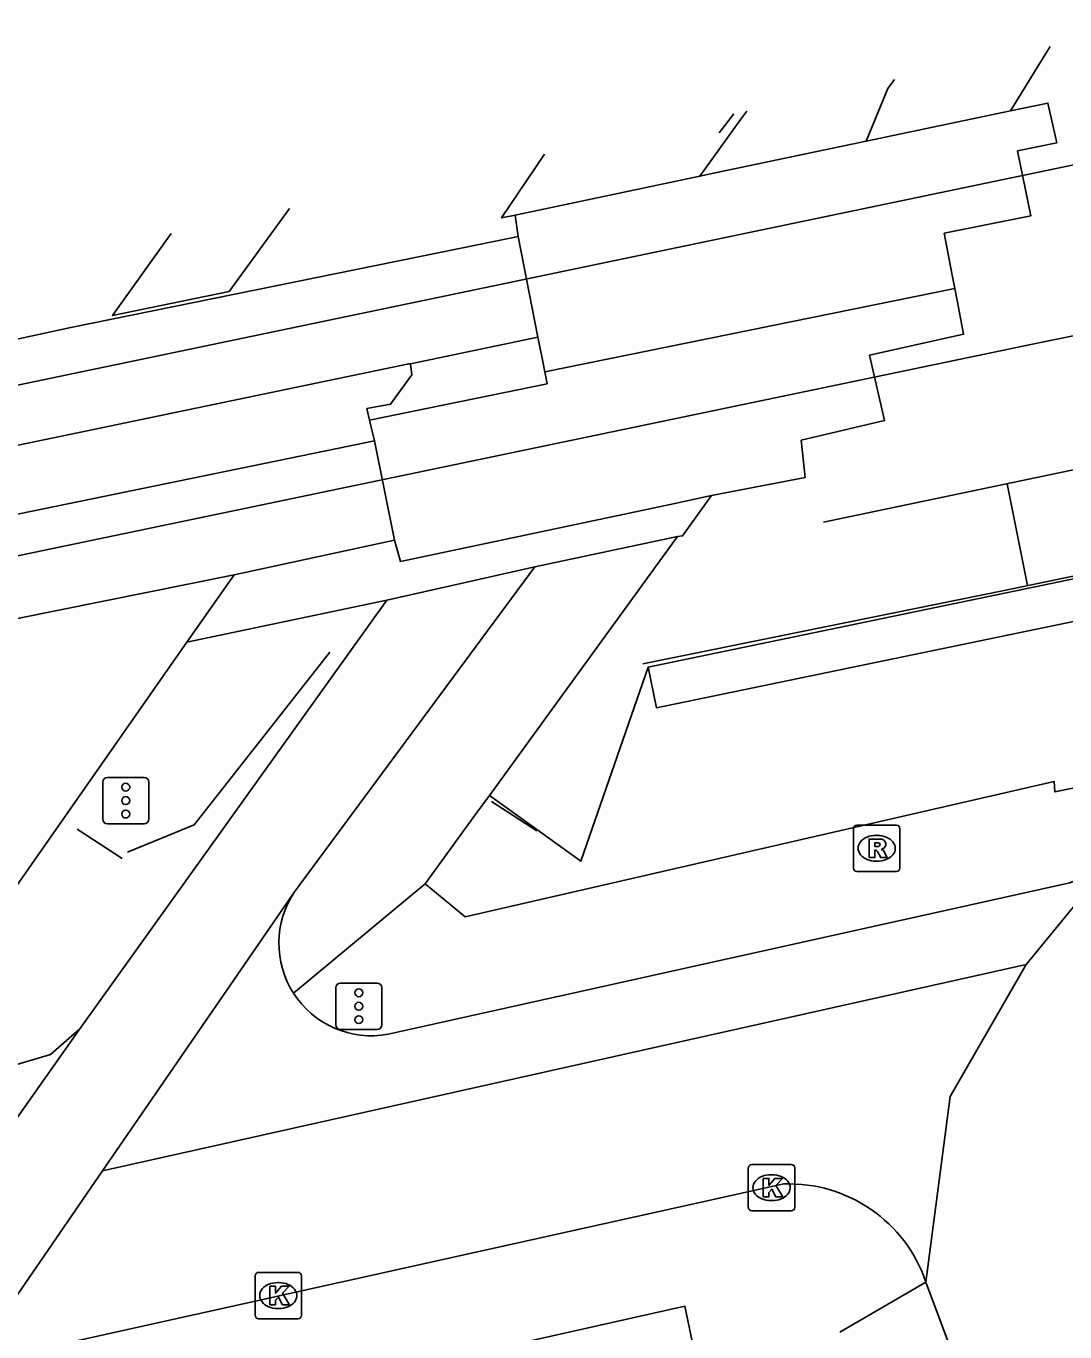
# Model space of a CAD drawing. Extents: x 162990 to 165007, y 383433 to 384336.
# Drawn here: x 163879.15 to 163901.55, y 384126.15 to 384154.31 of the extents above; entities that cross this region are included whole.
import ezdxf

# ---------------------------------------------------------------- set-up
doc = ezdxf.new("R2010")
doc.units = 0
for name, color, linetype in [('IMGEO_Fietspad_open', 7, 'Continuous'), ('IMGEO_Geluidsscherm', 7, 'Continuous'), ('IMGEO_Haag', 7, 'Continuous'), ('IMGEO_Hek', 7, 'Continuous'), ('IMGEO_Kolk', 7, 'Continuous'), ('IMGEO_Overweg_gesloten', 7, 'Continuous'), ('IMGEO_Pand', 7, 'Continuous'), ('IMGEO_Rijbaan_lokaal_gesloten', 7, 'Continuous'), ('IMGEO_Rijbaan_lokaal_open', 7, 'Continuous'), ('IMGEO_Rioolput', 7, 'Continuous'), ('IMGEO_Spoor', 7, 'Continuous'), ('IMGEO_Spoorbaan_halfverhard', 7, 'Continuous'), ('IMGEO_Verkeerseiland_open', 7, 'Continuous'), ('IMGEO_Verkeersregelinstallatiepaal', 7, 'Continuous'), ('IMGEO_Voetpad_open', 7, 'Continuous')]:
    doc.layers.add(name, color=color, linetype=linetype)

msp = doc.modelspace()

# ---------------------------------------------------------------- linework, layer by layer
at = {"layer": 'IMGEO_Fietspad_open'}
for points in [[(163897.263, 384151.825), (163897.729, 384152.962), (163897.874, 384153.156)], [(163894.687, 384152.477), (163894.558, 384152.303), (163893.677, 384151.071)], [(163884.94, 384135.639), (163890.116, 384142.65)], [(163886.926, 384141.93), (163890.116, 384142.65)], [(163880.31, 384132.681), (163886.926, 384141.93)], [(163902.42, 384136.156), (163901.655, 384135.828), (163886.954, 384132.566)], [(163880.797, 384129.62), (163884.94, 384135.639)], [(163877.192, 384131.789), (163878.95, 384131.916), (163879.674, 384132.131), (163880.31, 384132.681)], [(163880.31, 384132.681), (163877.756, 384129.074)]]:
    msp.add_lwpolyline(points, dxfattribs=at)
for centre, radius, start, end in [((164240.193, 383897.063), 429.663, 143.52644, 143.52649), ((163886.591, 384134.527), 1.991, 146.0445, 212.645), ((163886.595, 384134.527), 1.994, 212.5967, 280.3836)]:
    msp.add_arc(centre, radius, start, end, dxfattribs=at)
at = {"layer": 'IMGEO_Geluidsscherm'}
for points in [[(163900.238, 384142.138), (163910.539, 384144.282), (163924.865, 384147.3), (163937.597, 384149.952), (163949.238, 384152.367), (163954.207, 384153.399), (163965.198, 384155.461), (163968.809, 384156.168), (163978.614, 384158.383), (163993.212, 384161.496), (164003.071, 384163.567), (164007.919, 384164.566), (164017.762, 384166.559), (164027.578, 384168.478), (164032.408, 384169.426), (164042.242, 384171.643)], [(163900.238, 384142.138), (163892.449, 384140.554)]]:
    msp.add_lwpolyline(points, dxfattribs=at)
at = {"layer": 'IMGEO_Haag'}
msp.add_lwpolyline([(163892.562, 384140.484), (163892.745, 384139.603), (163976.433, 384156.982), (164073.867, 384177.406), (164173.737, 384197.907), (164238.498, 384211.23), (164245.279, 384212.748), (164245.015, 384213.611)], dxfattribs=at)
at = {"layer": 'IMGEO_Hek'}
for points in [[(163894.413, 384152.419), (163894.093, 384152.01)], [(163896.346, 384143.612), (163907.423, 384145.929), (163917.143, 384147.909)], [(163900.306, 384144.44), (163900.741, 384142.243)], [(163881.334, 384136.493), (163882.776, 384137.081), (163885.697, 384140.808)], [(163892.562, 384140.484), (163891.111, 384136.301), (163890.081, 384137.041), (163889.139, 384137.718)], [(163889.181, 384137.585), (163890.162, 384136.954)], [(163880.249, 384136.986), (163881.223, 384136.354)]]:
    msp.add_lwpolyline(points, dxfattribs=at)
at = {"layer": 'IMGEO_Kolk'}
for p, q in [((163894.797, 384129.757), (163895.649, 384129.757)), ((163894.722, 384128.831), (163894.722, 384129.683)), ((163895.21, 384129.537), (163895.235, 384129.537)), ((163895.723, 384129.683), (163895.723, 384128.831)), ((163895.233, 384128.977), (163895.208, 384128.977)), ((163895.649, 384128.757), (163894.797, 384128.757)), ((163884.086, 384126.504), (163884.086, 384127.356)), ((163884.161, 384127.43), (163885.013, 384127.43)), ((163884.574, 384127.21), (163884.599, 384127.21)), ((163885.087, 384127.356), (163885.087, 384126.504)), ((163884.597, 384126.65), (163884.572, 384126.65)), ((163885.013, 384126.43), (163884.161, 384126.43))]:
    msp.add_line(p, q, dxfattribs=at)
for points in [[(163894.797, 384129.757), (163895.649, 384129.757)], [(163894.722, 384128.831), (163894.722, 384129.683)], [(163895.043, 384129.457), (163895.166, 384129.457), (163895.166, 384129.306), (163895.296, 384129.457), (163895.46, 384129.457), (163895.314, 384129.306), (163895.467, 384129.057), (163895.315, 384129.057), (163895.23, 384129.221), (163895.166, 384129.154), (163895.166, 384129.057), (163895.043, 384129.057), (163895.043, 384129.457)], [(163895.723, 384129.683), (163895.723, 384128.831)], [(163895.649, 384128.757), (163894.797, 384128.757)], [(163884.086, 384126.504), (163884.086, 384127.356)], [(163884.161, 384127.43), (163885.013, 384127.43)], [(163885.087, 384127.356), (163885.087, 384126.504)], [(163884.407, 384127.13), (163884.53, 384127.13), (163884.53, 384126.979), (163884.66, 384127.13), (163884.824, 384127.13), (163884.678, 384126.979), (163884.831, 384126.73), (163884.679, 384126.73), (163884.594, 384126.894), (163884.53, 384126.827), (163884.53, 384126.73), (163884.407, 384126.73), (163884.407, 384127.13)], [(163885.013, 384126.43), (163884.161, 384126.43)]]:
    msp.add_lwpolyline(points, dxfattribs=at)
for centre, start, end in [((163894.799, 384129.681), 91.552, 178.448), ((163894.799, 384129.681), 91.552, 178.448), ((163895.647, 384129.681), 1.552, 88.448), ((163895.647, 384129.681), 1.552, 88.448), ((163894.799, 384128.833), 181.552, 268.448), ((163894.799, 384128.833), 181.552, 268.448), ((163895.647, 384128.833), 271.552, 358.448), ((163895.647, 384128.833), 271.552, 358.448), ((163884.163, 384127.354), 91.552, 178.448), ((163884.163, 384127.354), 91.552, 178.448), ((163885.011, 384127.354), 1.552, 88.448), ((163885.011, 384127.354), 1.552, 88.448), ((163884.163, 384126.506), 181.552, 268.448), ((163884.163, 384126.506), 181.552, 268.448), ((163885.011, 384126.506), 271.552, 358.448), ((163885.011, 384126.506), 271.552, 358.448)]:
    msp.add_arc(centre, 0.0765, start, end, dxfattribs=at)
for centre, major_axis, ratio, start_param, end_param in [((163895.209, 384129.257), (-0.387, 0.002), 0.722429, 4.712389, 7.853982), ((163895.234, 384129.257), (-0.39, 0.002), 0.717154, 1.570796, 4.712389), ((163884.573, 384126.93), (-0.387, 0.002), 0.722429, 4.712389, 7.853982), ((163884.598, 384126.93), (-0.39, 0.002), 0.717154, 1.570796, 4.712389)]:
    msp.add_ellipse(centre, major_axis=major_axis, ratio=ratio, start_param=start_param, end_param=end_param, dxfattribs=at)
at = {"layer": 'IMGEO_Overweg_gesloten'}
for points in [[(163900.373, 384152.48), (163901.18, 384152.65), (163901.374, 384151.789), (163900.528, 384151.619), (163900.811, 384150.215), (163898.946, 384149.84), (163899.12, 384148.935), (163899.175, 384148.649)], [(163897.263, 384151.825), (163900.373, 384152.48)], [(163893.677, 384151.071), (163894.01, 384151.141), (163897.263, 384151.825)], [(163889.692, 384150.232), (163893.677, 384151.071)], [(163889.762, 384149.774), (163889.692, 384150.232)], [(163875.498, 384146.807), (163880.117, 384147.805), (163888.918, 384149.602), (163889.762, 384149.774)], [(163890.186, 384147.601), (163889.762, 384149.774)], [(163899.175, 384148.649), (163890.332, 384146.853)], [(163899.175, 384148.649), (163899.232, 384148.352), (163899.364, 384147.663), (163897.335, 384147.214), (163897.66, 384145.8), (163895.864, 384145.378), (163895.946, 384144.574), (163893.927, 384144.186)], [(163887.436, 384147.028), (163890.186, 384147.601)], [(163890.332, 384146.853), (163890.275, 384147.144), (163890.186, 384147.601)], [(163872.55, 384143.931), (163887.405, 384147.022), (163887.436, 384147.028)], [(163886.557, 384145.81), (163890.383, 384146.595), (163890.332, 384146.853)], [(163886.663, 384145.362), (163886.557, 384145.81)], [(163886.663, 384145.362), (163875.53, 384143.078), (163872.569, 384142.426), (163872.034, 384142.315)], [(163887.095, 384143.225), (163886.663, 384145.362)], [(163893.927, 384144.186), (163893.034, 384143.99), (163887.222, 384142.762), (163887.095, 384143.225)], [(163883.633, 384142.477), (163887.095, 384143.225)], [(163870.466, 384139.819), (163883.633, 384142.477)]]:
    msp.add_lwpolyline(points, dxfattribs=at)
at = {"layer": 'IMGEO_Pand'}
msp.add_lwpolyline([(163893.588, 384125.567), (163893.354, 384126.698), (163884.516, 384124.719)], dxfattribs=at)
at = {"layer": 'IMGEO_Rijbaan_lokaal_gesloten'}
for points in [[(163889.692, 384150.232), (163889.402, 384150.171), (163890.324, 384151.548), (163890.324, 384151.548)], [(163884.826, 384150.377), (163883.527, 384148.586), (163881.014, 384148.067), (163882.274, 384149.834)], [(163886.557, 384145.81), (163886.498, 384146.061), (163887.007, 384146.153), (163887.47, 384146.785), (163887.436, 384147.028)], [(163883.633, 384142.477), (163882.616, 384141.024)], [(163882.616, 384141.024), (163876.691, 384132.556)]]:
    msp.add_lwpolyline(points, dxfattribs=at)
at = {"layer": 'IMGEO_Rijbaan_lokaal_open'}
for points in [[(163902.42, 384136.156), (163900.713, 384134.073)], [(163880.797, 384129.62), (163900.713, 384134.073)], [(163900.713, 384134.073), (163899.073, 384131.221), (163898.552, 384127.219)], [(163876.697, 384123.662), (163880.797, 384129.62)], [(163879.586, 384125.813), (163895.485, 384129.337)], [(163898.552, 384127.219), (163903.65, 384113.577)]]:
    msp.add_lwpolyline(points, dxfattribs=at)
msp.add_arc((163895.597, 384126.219), 3.12, 18.6935, 92.0504, dxfattribs=at)
at = {"layer": 'IMGEO_Rioolput'}
for p, q in [((163897.064, 384137.076), (163897.916, 384137.076)), ((163896.989, 384136.15), (163896.989, 384137.002)), ((163897.477, 384136.856), (163897.502, 384136.856)), ((163897.99, 384137.002), (163897.99, 384136.15)), ((163897.5, 384136.296), (163897.475, 384136.296)), ((163897.916, 384136.076), (163897.064, 384136.076))]:
    msp.add_line(p, q, dxfattribs=at)
for points in [[(163897.064, 384137.076), (163897.916, 384137.076)], [(163896.989, 384136.15), (163896.989, 384137.002)], [(163897.578, 384136.774), (163897.326, 384136.776), (163897.326, 384136.376)], [(163897.99, 384137.002), (163897.99, 384136.15)], [(163897.326, 384136.376), (163897.45, 384136.376), (163897.45, 384136.538), (163897.461, 384136.538)], [(163897.504, 384136.695), (163897.45, 384136.695), (163897.45, 384136.614)], [(163897.45, 384136.614), (163897.502, 384136.614)], [(163897.508, 384136.509), (163897.579, 384136.376), (163897.719, 384136.376), (163897.654, 384136.502)], [(163897.916, 384136.076), (163897.064, 384136.076)]]:
    msp.add_lwpolyline(points, dxfattribs=at)
for centre, radius, start, end in [((163897.066, 384137), 0.0765, 91.552, 178.448), ((163897.066, 384137), 0.0765, 91.552, 178.448), ((163897.914, 384137), 0.0765, 1.552, 88.448), ((163897.914, 384137), 0.0765, 1.552, 88.448), ((163897.577, 384136.664), 0.109, 350.3612, 89.416), ((163897.46, 384136.485), 0.0533, 26.0293, 88.6989), ((163897.486, 384136.803), 0.19, 274.7715, 282.9687), ((163897.51, 384136.599), 0.0964, 77.0061, 93.1865), ((163897.524, 384136.656), 0.0378, 276.6634, 79.6772), ((163897.575, 384136.664), 0.112, 277.5842, 350.9817), ((163897.559, 384136.449), 0.108, 29.5134, 73.7905), ((163897.066, 384136.152), 0.0765, 181.552, 268.448), ((163897.066, 384136.152), 0.0765, 181.552, 268.448), ((163897.914, 384136.152), 0.0765, 271.552, 358.448), ((163897.914, 384136.152), 0.0765, 271.552, 358.448)]:
    msp.add_arc(centre, radius, start, end, dxfattribs=at)
for centre, major_axis, ratio, start_param, end_param in [((163897.476, 384136.576), (-0.387, 0.002), 0.722429, 4.712389, 7.853982), ((163897.501, 384136.576), (-0.39, 0.002), 0.717154, 1.570796, 4.712389)]:
    msp.add_ellipse(centre, major_axis=major_axis, ratio=ratio, start_param=start_param, end_param=end_param, dxfattribs=at)
at = {"layer": 'IMGEO_Spoor'}
for points in [[(164788.231, 384335.773), (164684.182, 384314.23), (164649.743, 384306.978), (164549.034, 384286.117), (164446.504, 384264.637), (164353.435, 384245.24), (164284.243, 384230.902), (164214.646, 384216.358), (164173.585, 384207.909), (164102.605, 384193.066), (164031.754, 384178.409), (163810.752, 384132.353), (163673.071, 384103.86), (163574.904, 384083.455)], [(164789.572, 384332.389), (164775.58, 384329.429), (164644.744, 384302.256), (164570.629, 384286.722), (164345.336, 384239.894), (164220.116, 384213.747), (164092.662, 384187.275), (164071.527, 384182.957), (163942.979, 384156.119), (163900.983, 384147.477), (163806.025, 384127.659), (163575.669, 384079.775)]]:
    msp.add_lwpolyline(points, dxfattribs=at)
at = {"layer": 'IMGEO_Spoorbaan_halfverhard'}
for points in [[(163892.562, 384140.484), (163894.397, 384140.865), (163911.419, 384144.396), (163943.293, 384151.084), (163953.785, 384153.248), (163965.539, 384155.519), (163976.248, 384157.863), (164008.211, 384164.605), (164027.429, 384168.427), (164040.716, 384171.257), (164073.689, 384178.288), (164106.067, 384184.851), (164138.86, 384191.809), (164173.545, 384198.786), (164184.194, 384201.103), (164191.357, 384202.662), (164224.204, 384209.495), (164238.302, 384212.109), (164245.015, 384213.611)], [(163901.227, 384153.87), (163901.12, 384153.696), (163900.373, 384152.48)], [(163893.927, 384144.186), (163893.305, 384143.315), (163893.194, 384143.302)], [(163893.194, 384143.302), (163889.139, 384137.718)], [(163889.139, 384137.718), (163890.081, 384137.041), (163891.111, 384136.301), (163892.562, 384140.484)]]:
    msp.add_lwpolyline(points, dxfattribs=at)
at = {"layer": 'IMGEO_Verkeerseiland_open'}
msp.add_lwpolyline([(163886.926, 384141.93), (163882.616, 384141.024)], dxfattribs=at)
at = {"layer": 'IMGEO_Verkeersregelinstallatiepaal'}
for p, q in [((163880.804, 384137.205), (163880.804, 384138.005)), ((163880.804, 384138.005), (163880.804, 384137.205)), ((163880.904, 384138.105), (163881.694, 384138.105)), ((163881.694, 384138.105), (163880.904, 384138.105)), ((163881.794, 384138.005), (163881.794, 384137.205)), ((163881.794, 384137.205), (163881.794, 384138.005)), ((163881.694, 384137.105), (163880.904, 384137.105)), ((163880.904, 384137.105), (163881.694, 384137.105)), ((163885.928, 384133.67), (163886.718, 384133.67)), ((163886.718, 384133.67), (163885.928, 384133.67)), ((163885.828, 384132.77), (163885.828, 384133.57)), ((163885.828, 384133.57), (163885.828, 384132.77)), ((163886.818, 384133.57), (163886.818, 384132.77)), ((163886.818, 384132.77), (163886.818, 384133.57)), ((163886.718, 384132.67), (163885.928, 384132.67)), ((163885.928, 384132.67), (163886.718, 384132.67))]:
    msp.add_line(p, q, dxfattribs=at)
for centre in [(163881.299, 384137.895), (163881.299, 384137.605), (163881.299, 384137.315), (163886.323, 384133.46), (163886.323, 384133.17), (163886.323, 384132.88)]:
    msp.add_circle(centre, 0.085, dxfattribs=at)
for centre, start, end in [((163880.904, 384138.005), 90, 180), ((163880.904, 384138.005), 90, 180), ((163881.694, 384138.005), 0, 90), ((163881.694, 384138.005), 360, 90), ((163880.904, 384137.205), 180, 270), ((163880.904, 384137.205), 180, 270), ((163881.694, 384137.205), 270, 0), ((163881.694, 384137.205), 270, 0), ((163885.928, 384133.57), 90, 180), ((163885.928, 384133.57), 90, 180), ((163886.718, 384133.57), 0, 90), ((163886.718, 384133.57), 360, 90), ((163885.928, 384132.77), 180, 270), ((163885.928, 384132.77), 180, 270), ((163886.718, 384132.77), 270, 0), ((163886.718, 384132.77), 270, 0)]:
    msp.add_arc(centre, 0.1, start, end, dxfattribs=at)
at = {"layer": 'IMGEO_Voetpad_open'}
for points in [[(163890.116, 384142.65), (163893.194, 384143.302)], [(163887.752, 384135.808), (163888.618, 384135.1), (163901.317, 384138.016), (163901.331, 384137.791), (163906.646, 384138.881)], [(163889.139, 384137.718), (163888.832, 384137.295), (163887.752, 384135.808)], [(163884.915, 384133.453), (163887.752, 384135.808)], [(163896.692, 384126.141), (163898.552, 384127.219)]]:
    msp.add_lwpolyline(points, dxfattribs=at)

doc.saveas('drawing.dxf')
